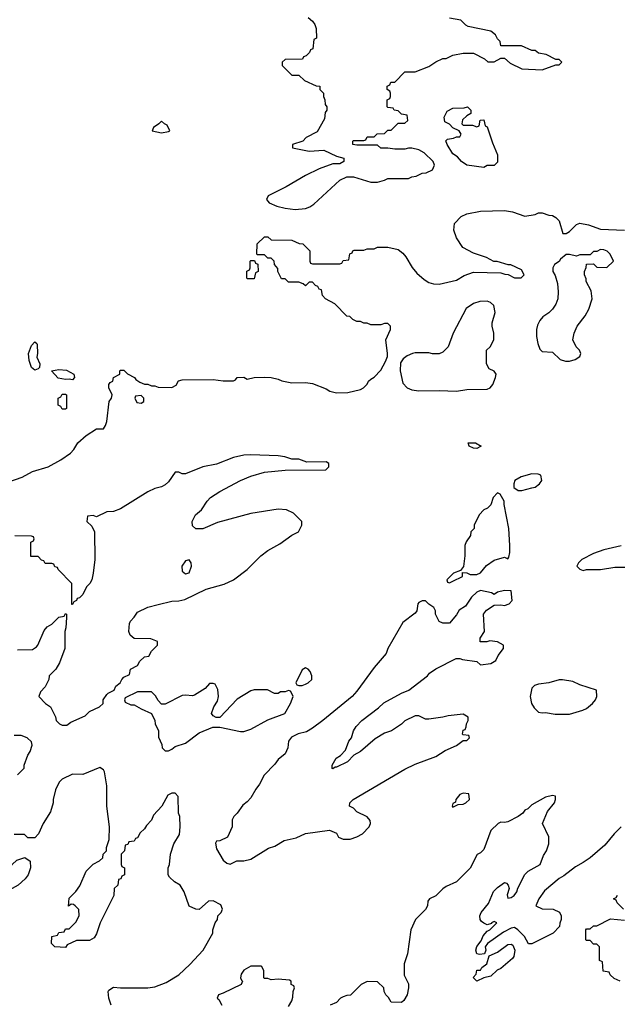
# Model space of a CAD drawing. Header units: inches. Extents: x 2348341 to 2479810, y 460419 to 613669.
# Tile 269 of 656: x 2383022 to 2386509, y 542715 to 548458. Entities that reach past the tile are written whole.
import ezdxf

# ---------------------------------------------------------------- set-up
doc = ezdxf.new("R2010")
doc.units = ezdxf.units.IN
doc.header["$MEASUREMENT"] = 0
doc.layers.add('C3584', color=7, linetype='Continuous')

msp = doc.modelspace()

# ---------------------------------------------------------------- linework, layer by layer
at = {"layer": 'C3584', "color": 2}
for points, elevation in [([(2384704.7, 548470), (2384731.3, 548450), (2384744.7, 548430), (2384752.7, 548407.3), (2384754, 548350), (2384738, 548342), (2384732.7, 548287.3), (2384718, 548282), (2384712.7, 548267.3), (2384692.7, 548247.3), (2384678, 548242), (2384672.7, 548227.3), (2384570, 548226), (2384554, 548210), (2384554, 548190), (2384610, 548134), (2384650, 548134), (2384683.6, 548103.6), (2384752.7, 548072.7), (2384774, 548070), (2384774, 548050), (2384794, 548030), (2384794, 548010), (2384802, 547990), (2384803.6, 547963.6), (2384814, 547950), (2384814, 547930), (2384803.6, 547916.4), (2384799.6, 547880.4), (2384756.9, 547803.1), (2384694, 547770), (2384674, 547750), (2384614, 547730), (2384614, 547710), (2384710, 547691.3), (2384796.9, 547696.9), (2384870, 547662), (2384914, 547650), (2384914, 547630), (2384890, 547618), (2384850, 547618), (2384770, 547588.7), (2384690, 547549), (2384577.5, 547482.5), (2384472, 547430), (2384462, 547410), (2384478, 547390), (2384522, 547370), (2384570, 547358), (2384630, 547350.6), (2384690, 547357.3), (2384714.5, 547365.5), (2384738.6, 547381.4), (2384890, 547522), (2384930, 547542), (2384970, 547542), (2385070, 547511), (2385108.9, 547511.1), (2385150, 547522), (2385170, 547532), (2385290, 547532), (2385310, 547542), (2385334.6, 547545.4), (2385370, 547562), (2385394.6, 547565.4), (2385430, 547582), (2385442, 547610), (2385434, 547630), (2385381.5, 547681.5), (2385350, 547699), (2385310, 547708.7), (2385290, 547708.7), (2385270, 547702), (2385210, 547702), (2385170, 547708.7), (2385130, 547708.7), (2385110, 547726), (2384990, 547726), (2384966, 547730), (2384966, 547750), (2384970, 547754), (2385030, 547754), (2385042, 547758), (2385050, 547774), (2385090, 547774), (2385108.4, 547791.6), (2385150, 547794), (2385170, 547814), (2385190, 547814), (2385230, 547854), (2385270, 547854), (2385286, 547870), (2385282, 547902), (2385250, 547906), (2385230, 547926), (2385206, 547930), (2385202, 547942), (2385170, 547946), (2385166, 547950), (2385166, 547990), (2385182, 547998), (2385186, 548010), (2385186, 548030), (2385182, 548042), (2385166, 548050), (2385166, 548070), (2385182, 548078), (2385187.3, 548092.7), (2385210, 548094), (2385270, 548154), (2385330, 548154), (2385410, 548184.7), (2385450, 548212), (2385490, 548232), (2385510, 548232), (2385550, 548251.3), (2385610, 548262), (2385670, 548262), (2385734, 548230), (2385752.7, 548212.7), (2385790, 548212), (2385830, 548234), (2385850, 548234), (2385883.6, 548203.6), (2385951.6, 548171.6), (2386070, 548166), (2386150, 548194), (2386170, 548194), (2386186, 548210), (2386170, 548226), (2386150, 548226), (2386094.6, 548254.6), (2386050, 548262), (2386030, 548278), (2386010, 548278), (2385950, 548306), (2385830, 548306), (2385826, 548330), (2385810, 548346), (2385798, 548370), (2385771.9, 548391.9), (2385638.9, 548418.9), (2385625.4, 548425.4), (2385595.3, 548455.3), (2385530, 548466)], 50), ([(2382958.5, 545761.5), (2383035.3, 545790), (2383096.6, 545823.4), (2383188.7, 545850), (2383262, 545890), (2383318, 545930), (2383338, 545950), (2383362, 545990), (2383410, 546032), (2383470, 546071.3), (2383510, 546072), (2383522, 546090), (2383530, 546114), (2383543.5, 546230), (2383557.2, 546250), (2383561.2, 546270), (2383542.7, 546310), (2383542, 546330), (2383550, 546342), (2383566, 546350), (2383568.9, 546371.1), (2383606, 546390), (2383606, 546410), (2383610, 546414), (2383630, 546414), (2383651.6, 546391.6), (2383690.9, 546370.9), (2383699.6, 546359.6), (2383723.6, 546343.6), (2383750, 546332), (2383770, 546332), (2383790, 546322), (2383810, 546322), (2383830, 546314), (2383910, 546312), (2383934.6, 546325.4), (2383948.9, 546351.1), (2383970, 546358), (2384150, 546358.8), (2384210, 546351), (2384268.9, 546351.1), (2384282, 546358), (2384291.6, 546371.6), (2384330, 546372), (2384350, 546361), (2384390, 546371.3), (2384450, 546372), (2384490, 546371.3), (2384530, 546361), (2384550.7, 546350.7), (2384610, 546338.8), (2384690, 546341), (2384730, 546336), (2384810, 546304.7), (2384830.9, 546290.9), (2384870, 546281), (2384936.5, 546283.5), (2385010, 546301), (2385028, 546310), (2385048.9, 546331.1), (2385058, 546350), (2385070, 546362), (2385090, 546372), (2385130, 546414), (2385156.4, 546463.6), (2385167.3, 546492.7), (2385168, 546510), (2385158, 546590), (2385186, 546650), (2385186, 546670), (2385170, 546686), (2385150, 546686), (2385130, 546678), (2385070, 546678), (2385050, 546688), (2385030, 546688), (2385010, 546698), (2384990, 546698), (2384966, 546710), (2384947.3, 546727.3), (2384930, 546728), (2384860.4, 546800.4), (2384806, 546830), (2384788.4, 546848.4), (2384782, 546882), (2384770, 546886), (2384762, 546902), (2384747.3, 546907.3), (2384730, 546926), (2384710, 546926), (2384690, 546906), (2384676.4, 546916.4), (2384650, 546926), (2384590, 546926), (2384570, 546946), (2384550, 546946), (2384528.4, 546988.4), (2384527.3, 547007.3), (2384508, 547030), (2384506, 547050), (2384490, 547066), (2384470, 547066), (2384450, 547086), (2384410, 547086), (2384406, 547090), (2384408, 547150), (2384450, 547192), (2384470, 547192), (2384490, 547174), (2384610, 547172), (2384652.7, 547152.7), (2384674, 547150), (2384714, 547110), (2384714, 547050), (2384718, 547038), (2384730, 547034), (2384890, 547034), (2384902, 547038), (2384910, 547054), (2384942, 547058), (2384947.3, 547092.7), (2384962, 547098), (2384966, 547110), (2384972.7, 547112.7), (2385030, 547114), (2385050, 547122), (2385090, 547122), (2385110, 547131.3), (2385170, 547131.3), (2385230, 547118), (2385256.9, 547096.9), (2385275.3, 547075.3), (2385311.6, 547011.6), (2385339.6, 546979.6), (2385382, 546942), (2385410, 546924.7), (2385436.9, 546916.9), (2385470, 546916), (2385570, 546938), (2385614.6, 546965.4), (2385670, 546984.7), (2385830, 546982), (2385852.7, 546972.7), (2385871.6, 546971.6), (2385910, 546952), (2385947.3, 546952.7), (2385966, 546970), (2385950, 546998), (2385887.3, 547027.3), (2385872.7, 547027.3), (2385807.3, 547047.3), (2385788.4, 547048.4), (2385746, 547070), (2385670, 547095.3), (2385608, 547130), (2385570, 547186), (2385555.3, 547230), (2385558, 547270), (2385598, 547310), (2385630, 547326), (2385710, 547341), (2385850, 547344.7), (2385896.9, 547336.9), (2385970, 547311.3), (2386030, 547322), (2386050, 547332), (2386071.1, 547331.1), (2386110, 547318), (2386130, 547316), (2386150, 547304.7), (2386170, 547284.7), (2386191.6, 547211.6), (2386210, 547211), (2386230, 547222.8), (2386270, 547262.8), (2386290, 547270.7), (2386341.4, 547261.4), (2386410, 547236), (2386550, 547230.8)], 46), ([(2383010, 544782), (2383096.4, 544783.6), (2383120.4, 544799.6), (2383128, 544810), (2383164.7, 544895.3), (2383183.1, 544916.9), (2383208.4, 544931.6), (2383250, 544972), (2383282, 544978), (2383290, 544994), (2383294, 544990), (2383294, 544970), (2383291.6, 544911.6), (2383284.7, 544890), (2383284.7, 544790), (2383254.4, 544705.6), (2383232, 544670), (2383194, 544630), (2383192, 544610), (2383170, 544566), (2383143.6, 544536.4), (2383134, 544510), (2383172, 544470), (2383202, 544450), (2383231.6, 544391.6), (2383234, 544370), (2383254, 544350), (2383270, 544342), (2383296.4, 544343.6), (2383320.4, 544359.6), (2383403.1, 544396.9), (2383430, 544422), (2383488, 544450), (2383508, 544470), (2383509, 544490), (2383530, 544522), (2383538, 544530), (2383573.6, 544546.4), (2383582, 544570), (2383608, 544590), (2383618, 544610), (2383630, 544622), (2383662, 544638), (2383668, 544670), (2383708.4, 544691.6), (2383723.1, 544716.9), (2383750, 544742), (2383775.3, 544744.7), (2383790, 544774), (2383826, 544810), (2383826, 544830), (2383787.3, 544847.3), (2383690, 544848), (2383667.3, 544867.3), (2383658, 544890), (2383663.1, 544936.9), (2383668, 544950), (2383690, 544972), (2383710, 545002), (2383769.4, 545030.6), (2383830, 545046.8), (2383910, 545066.8), (2383950, 545067.3), (2383984.8, 545075.2), (2384110, 545136), (2384215.5, 545164.5), (2384269.4, 545190.6), (2384349.5, 545250.5), (2384428.7, 545330), (2384470, 545361), (2384540.2, 545399.8), (2384610, 545451), (2384649.1, 545470.9), (2384668.7, 545510), (2384668.7, 545530), (2384618.6, 545578.6), (2384578, 545598), (2384530, 545602.7), (2384370, 545577.2), (2384175.3, 545524.7), (2384090, 545488), (2384050, 545488), (2384030, 545506), (2384028, 545530), (2384048, 545570), (2384082, 545598), (2384115.3, 545650), (2384135.3, 545670), (2384190, 545706.8), (2384310, 545770.8), (2384370, 545794.8), (2384450, 545818.8), (2384570, 545831.3), (2384807.3, 545832.7), (2384826, 545850), (2384826, 545870), (2384810, 545878), (2384696.4, 545876.4), (2384650, 545894), (2384610, 545895.3), (2384568.4, 545908.4), (2384530, 545914), (2384370, 545919), (2384330, 545917.2), (2384270, 545905.2), (2384170, 545865.2), (2384090, 545849.2), (2383990, 545809), (2383970, 545808.7), (2383950, 545818), (2383930, 545818), (2383890, 545762), (2383870, 545744), (2383850, 545734), (2383810, 545724), (2383770, 545704), (2383610, 545604), (2383570, 545588.7), (2383530, 545588), (2383470, 545558), (2383450, 545566), (2383418, 545562), (2383414, 545530), (2383443.6, 545503.6), (2383458, 545470), (2383461, 545310), (2383451.1, 545228.9), (2383442, 545190), (2383432, 545170), (2383411.1, 545148.9), (2383390, 545106), (2383370, 545086), (2383358, 545082), (2383354, 545070), (2383338, 545062), (2383330, 545046), (2383326, 545046), (2383326, 545170), (2383246, 545250), (2383242, 545262), (2383227.3, 545267.3), (2383222, 545282), (2383210, 545286), (2383170, 545286), (2383162, 545302), (2383150, 545306), (2383130, 545326), (2383087.3, 545327.3), (2383086, 545410), (2383102, 545418), (2383106, 545430), (2383102, 545442), (2383090, 545446), (2382992.7, 545447.3)], 46), ([(2386530.8, 545389.2), (2386430, 545365.2), (2386370, 545344), (2386302, 545310), (2386282, 545290), (2386272, 545270), (2386290, 545252), (2386310, 545244.7), (2386330, 545251.3), (2386410, 545251.3), (2386494.6, 545265.4), (2386770, 545264)], 46), ([(2383010, 544054), (2383047.3, 544092.7), (2383048, 544110), (2383068.4, 544168.4), (2383082, 544190), (2383094.6, 544225.4), (2383090, 544246), (2383066, 544270), (2383030, 544282), (2382990, 544282)], 46), ([(2383555.3, 542710), (2383541.2, 542750), (2383539, 542790), (2383542.7, 542797.3), (2383570, 542814.8), (2383610.5, 542810.5), (2383769.5, 542810.5), (2383810, 542816.3), (2383877.2, 542842.8), (2383950, 542887.3), (2384013.8, 542946.2), (2384093.2, 543030), (2384148.7, 543130), (2384148.7, 543150), (2384162, 543190), (2384175.3, 543210), (2384178, 543230), (2384198, 543250), (2384206, 543270), (2384194.6, 543294.6), (2384150, 543318), (2384123.6, 543316.4), (2384070, 543268), (2384048.9, 543268.9), (2384010, 543288), (2383982, 543370), (2383958, 543410), (2383926, 543430), (2383896.4, 543456.4), (2383888, 543470), (2383888.7, 543510), (2383895.3, 543530), (2383902, 543590), (2383922, 543650), (2383954.6, 543705.4), (2383959, 543750), (2383955.3, 543810), (2383948.7, 543830), (2383947.3, 543927.3), (2383930, 543946), (2383910, 543946), (2383885.4, 543934.6), (2383852, 543870), (2383802, 543818), (2383790.9, 543789.1), (2383762, 543758), (2383750, 543738), (2383725.4, 543714.6), (2383710, 543686), (2383698, 543682), (2383690, 543666), (2383658, 543662), (2383652.7, 543647.3), (2383638, 543642), (2383634, 543610), (2383614, 543590), (2383614, 543530), (2383618, 543518), (2383634, 543510), (2383634, 543470), (2383618, 543462), (2383612.7, 543447.3), (2383598, 543442), (2383594, 543410), (2383574, 543390), (2383571.6, 543348.4), (2383491.3, 543190), (2383470, 543126), (2383456.9, 543103.1), (2383430, 543086), (2383352.7, 543087.3), (2383298, 543062), (2383290, 543046), (2383226, 543050), (2383208, 543070), (2383208.9, 543111.1), (2383242, 543118), (2383250, 543134), (2383282, 543138), (2383290, 543154), (2383310, 543154), (2383350, 543194), (2383368, 543230), (2383367.3, 543267.3), (2383346, 543290), (2383336.4, 543296.4), (2383322, 543298), (2383307.3, 543287.3), (2383310, 543334), (2383350, 543372), (2383373.6, 543406.4), (2383410, 543491.3), (2383450, 543532), (2383488.4, 543551.6), (2383506, 543570), (2383508, 543590), (2383528, 543610), (2383528.7, 543630), (2383543.1, 543676.9), (2383545.2, 543750), (2383529.5, 543869.5), (2383529.4, 543989.4), (2383517.2, 544070), (2383510, 544082), (2383490, 544095.3), (2383390, 544055.3), (2383330, 544058), (2383270, 544028), (2383252, 544010), (2383230, 543966), (2383218, 543910), (2383218, 543890), (2383202, 543838), (2383158, 543770), (2383130.9, 543709.1), (2383110, 543686), (2383070, 543686), (2383050, 543706), (2382990, 543706)], 46), ([(2386530.6, 543749.4), (2386490, 543709), (2386436.1, 543643.9), (2386350, 543569.3), (2386310, 543540.9), (2386264.1, 543515.9), (2386196.8, 543463.2), (2386170, 543448.7), (2386083.5, 543376.5), (2386051.3, 543330), (2386034, 543290), (2386070, 543272), (2386134, 543270), (2386171.3, 543251.3), (2386182, 543230), (2386182, 543210), (2386172.7, 543187.3), (2386171.6, 543168.4), (2386134, 543130), (2386010, 543068), (2385990, 543068), (2385968, 543110), (2385929.1, 543149.1), (2385910, 543162), (2385890, 543159), (2385845.2, 543134.8), (2385752, 543070), (2385738, 543050), (2385742, 543030), (2385734, 543010), (2385704.7, 543004.7), (2385688.7, 543010), (2385684, 543030), (2385690, 543052), (2385715.3, 543084.7), (2385726.3, 543113.7), (2385750, 543142), (2385766, 543150), (2385806, 543190), (2385790, 543198), (2385774, 543190), (2385774, 543186), (2385750, 543178), (2385730, 543188.7), (2385717.2, 543197.2), (2385709.2, 543210), (2385707, 543230), (2385715.1, 543250), (2385756.6, 543303.4), (2385787.5, 543372.5), (2385810, 543396), (2385850, 543424.7), (2385862, 543422), (2385872, 543410), (2385878, 543390), (2385866.4, 543353.6), (2385870, 543334), (2385890, 543338), (2385908, 543350), (2385922, 543370), (2385928.4, 543391.6), (2385968.7, 543471.3), (2385988.7, 543491.3), (2386058, 543530), (2386078, 543582), (2386095.3, 543610), (2386109.1, 543650.9), (2386108.9, 543691.1), (2386073.2, 543770), (2386101.5, 543838.5), (2386142.7, 543890), (2386149, 543910), (2386148.4, 543928.4), (2386130, 543932.3), (2386090, 543922.7), (2386010, 543879), (2385986, 543854), (2385970, 543848), (2385958, 543830), (2385931, 543810), (2385870, 543779), (2385850, 543775.3), (2385830, 543778), (2385814, 543770), (2385771.1, 543728.9), (2385730, 543618), (2385710, 543598), (2385691.3, 543588.7), (2385651.1, 543508.9), (2385571, 543429), (2385510, 543402), (2385490.8, 543389.2), (2385450, 543348), (2385414, 543330), (2385403.6, 543316.4), (2385402, 543290), (2385390, 543268), (2385331.1, 543208.9), (2385304.7, 543150), (2385284.7, 543010), (2385266, 542950), (2385265.4, 542885.4), (2385290, 542834), (2385291.3, 542810), (2385282, 542770), (2385263.6, 542736.4), (2385250, 542726), (2385190, 542728), (2385174.6, 542754.6), (2385158, 542770), (2385148, 542790), (2385146, 542810), (2385110, 542846), (2385050, 542848), (2385014, 542830), (2384952.7, 542767.3), (2384930, 542766), (2384910, 542758), (2384894, 542750), (2384870, 542726), (2384834, 542710)], 46), ([(2386546, 543270), (2386507.3, 543307.3), (2386502, 543322), (2386486, 543330), (2386502, 543338), (2386510, 543352)], 46), ([(2386526, 542850), (2386490, 542866), (2386467.3, 542887.3), (2386462, 542902), (2386427.3, 542907.3), (2386422, 542962), (2386406, 542970), (2386406, 543050), (2386390, 543066), (2386370, 543066), (2386350, 543086), (2386330, 543086), (2386326, 543090), (2386326, 543150), (2386330, 543154), (2386350, 543154), (2386370, 543172), (2386390, 543172), (2386470, 543214), (2386550, 543204.7)], 46), ([(2384590, 542702), (2384610, 542734), (2384616.4, 542756.4), (2384618, 542790), (2384626, 542810), (2384622, 542822), (2384606, 542830), (2384606, 542850), (2384596.4, 542856.4), (2384530, 542862), (2384490, 542858), (2384470, 542866), (2384450, 542866), (2384446, 542870), (2384446, 542910), (2384434.6, 542934.6), (2384430, 542938), (2384370, 542938), (2384330, 542914), (2384314, 542890), (2384310.8, 542870), (2384315.3, 542855.3), (2384322, 542850), (2384314, 542830), (2384210, 542779), (2384182, 542770), (2384174, 542750), (2384183.6, 542743.6), (2384202, 542710)], 46)]:
    msp.add_lwpolyline(points, dxfattribs=dict(at, elevation=elevation))
for points, elevation in [([(2385610, 547842), (2385663.6, 547843.6), (2385690, 547834), (2385702, 547838), (2385708, 547872), (2385730, 547874), (2385738, 547838), (2385750, 547834), (2385779.8, 547739.8), (2385810.8, 547670), (2385810, 547626), (2385790, 547608), (2385750, 547608), (2385730, 547595.3), (2385630, 547609.3), (2385599, 547630), (2385577.2, 547657.2), (2385550, 547675.3), (2385515.3, 547730), (2385508.7, 547751.3), (2385518, 547762), (2385553.6, 547766.4), (2385570, 547774), (2385590, 547774), (2385598, 547790), (2385586, 547810), (2385550, 547828), (2385530, 547848), (2385502, 547862), (2385498, 547890), (2385516.4, 547923.6), (2385550, 547942), (2385615.3, 547944.7), (2385634, 547950), (2385654, 547930), (2385654, 547910), (2385630, 547898), (2385606.4, 547873.6), (2385602, 547850)], 46), ([(2383850, 547866), (2383834, 547850), (2383802, 547830), (2383794, 547810), (2383850, 547797.3), (2383890, 547806), (2383898, 547810), (2383882, 547842), (2383866, 547850)], 50), ([(2386410, 547118), (2386390, 547106), (2386370, 547106), (2386350, 547086), (2386290, 547086), (2386270, 547078), (2386230, 547088), (2386210, 547088), (2386178, 547062), (2386170, 547048), (2386142, 547030), (2386132, 547010), (2386132, 546990), (2386146.4, 546966.4), (2386159.8, 546919.8), (2386164.7, 546870), (2386161, 546830), (2386150, 546798), (2386130.6, 546769.4), (2386110, 546748.7), (2386075.3, 546724.7), (2386056, 546704), (2386043.5, 546676.5), (2386038, 546650), (2386038, 546610), (2386044.7, 546570), (2386056.9, 546536.9), (2386070, 546522), (2386130, 546518), (2386176, 546476), (2386206.4, 546466.4), (2386230, 546466.8), (2386263.2, 546476.8), (2386290, 546494), (2386295.3, 546510), (2386288.7, 546530), (2386268.7, 546550), (2386248.9, 546591.1), (2386258, 546630), (2386275.3, 546670), (2386322, 546730), (2386342, 546770), (2386362, 546830), (2386356.4, 546876.4), (2386328, 546930), (2386327.3, 546947.3), (2386318, 546970), (2386318, 546990), (2386327.3, 547012.7), (2386328.4, 547031.6), (2386370, 547034), (2386390, 547014), (2386447.3, 547012.7), (2386486, 547050), (2386468, 547090), (2386450, 547108), (2386430, 547115.3)], 46), ([(2384350, 546946), (2384348, 546950), (2384348, 546992), (2384362, 546998), (2384366, 547010), (2384366, 547050), (2384370, 547054), (2384392.7, 547052.7), (2384398, 547038), (2384412, 547032), (2384414, 546990), (2384398, 546982), (2384390, 546946)], 46), ([(2385750, 546815.3), (2385706.4, 546813.6), (2385670, 546802), (2385626.8, 546773.2), (2385551.3, 546630), (2385522, 546550), (2385490, 546518), (2385470, 546508.7), (2385430, 546508.7), (2385410, 546514), (2385330, 546514), (2385314, 546510), (2385282, 546498), (2385259.6, 546480.4), (2385243.6, 546456.4), (2385242, 546410), (2385256.9, 546336.9), (2385282, 546310), (2385310, 546298.8), (2385350, 546294), (2385470, 546296), (2385570, 546290.8), (2385630, 546300.7), (2385750, 546302.8), (2385768, 546310), (2385782, 546330), (2385799, 546370), (2385802, 546390), (2385790, 546408), (2385762, 546422), (2385746, 546450), (2385746, 546530), (2385768, 546550), (2385788, 546590), (2385788, 546630), (2385778, 546670), (2385778, 546690), (2385795.3, 546750), (2385788, 546790), (2385768.9, 546808.9)], 46), ([(2383110, 546414), (2383090, 546428.7), (2383077.2, 546470), (2383074, 546510), (2383090, 546558), (2383110, 546578), (2383122, 546570), (2383123.6, 546563.6), (2383126, 546510), (2383121, 546490), (2383138.8, 546450), (2383138, 546430), (2383130, 546422)], 46), ([(2383330, 546358), (2383310, 546362), (2383290, 546359), (2383247, 546367), (2383208, 546410), (2383250, 546418), (2383294, 546414), (2383338, 546390), (2383342, 546370)], 46), ([(2383270, 546186), (2383262, 546202), (2383246, 546210), (2383246, 546250), (2383262, 546258), (2383270, 546274), (2383290, 546274), (2383294, 546270), (2383294, 546190), (2383290, 546186)], 46), ([(2383730, 546266), (2383698, 546262), (2383694, 546250), (2383705.4, 546225.4), (2383730, 546222), (2383746, 546230), (2383746, 546250)], 46), ([(2385690, 545957.2), (2385670, 545959.3), (2385644, 545970), (2385638, 545990), (2385682, 545990), (2385714, 545970), (2385710, 545969)], 42), ([(2386010, 545808.7), (2385947.9, 545792.1), (2385911.3, 545770), (2385904.7, 545750), (2385904.7, 545730), (2385930, 545711.3), (2385951.6, 545711.6), (2386010, 545726.8), (2386030, 545731.3), (2386055.3, 545750), (2386068, 545770), (2386062, 545802), (2386047.3, 545807.3)], 46), ([(2385810, 545698), (2385784.7, 545670), (2385771, 545629), (2385751.1, 545608.9), (2385730, 545598), (2385702, 545570), (2385674, 545510), (2385674, 545490), (2385654, 545470), (2385652, 545450), (2385627.1, 545412.9), (2385618.8, 545390), (2385618.8, 545330), (2385611.6, 545268.4), (2385594, 545246), (2385554, 545230), (2385514, 545190), (2385518, 545178), (2385530, 545174), (2385550, 545182), (2385606, 545210), (2385606, 545234), (2385630, 545232), (2385650, 545222), (2385690, 545222), (2385710, 545232), (2385745.6, 545274.4), (2385790, 545304.7), (2385850, 545322), (2385870, 545314), (2385876.4, 545323.6), (2385882, 545350), (2385882.7, 545390), (2385875.1, 545490), (2385848.7, 545630), (2385848.7, 545650), (2385826, 545690)], 46), ([(2384010, 545308), (2383990, 545302), (2383967.3, 545270), (2383970, 545242), (2383990, 545226), (2384010, 545232), (2384024, 545270), (2384022, 545290)], 50), ([(2385850, 545128.7), (2385810, 545118), (2385790, 545106), (2385774.6, 545114.6), (2385710, 545128), (2385690, 545118), (2385658, 545090), (2385623.6, 545036.4), (2385585.4, 545014.6), (2385570, 544986), (2385530, 544938), (2385490, 544938), (2385470, 544948), (2385448, 544990), (2385448, 545010), (2385438, 545030), (2385410, 545048), (2385390, 545068), (2385370, 545068.7), (2385350, 545058), (2385344.7, 545050), (2385338.8, 545010), (2385330, 544995.3), (2385258, 544942), (2385170.8, 544790), (2385159.3, 544760.7), (2385090, 544679), (2384990, 544542), (2384961, 544510), (2384790, 544369.3), (2384730, 544325.2), (2384695.2, 544304.8), (2384647.3, 544292.7), (2384607.1, 544272.9), (2384591, 544250), (2384586.8, 544210), (2384570, 544175.3), (2384530, 544142), (2384510, 544115.3), (2384448.1, 544051.9), (2384421.4, 543998.6), (2384398.8, 543970), (2384370, 543919), (2384350, 543895.3), (2384323.5, 543876.5), (2384290.9, 543829.1), (2384272, 543810), (2384262, 543790), (2384262, 543750), (2384234, 543690), (2384190, 543668), (2384170, 543666), (2384164.7, 543655.3), (2384170, 543622), (2384210, 543556), (2384230, 543538), (2384250, 543532), (2384270, 543542), (2384288.9, 543551.1), (2384330, 543551.3), (2384370, 543562), (2384474.6, 543625.4), (2384510, 543638), (2384566, 543670), (2384634.6, 543685.4), (2384689.1, 543710.9), (2384830, 543731.3), (2384870, 543712), (2384882, 543690), (2384910, 543678), (2384950, 543678.8), (2384990, 543691), (2385022, 543710), (2385062, 543750), (2385068, 543770), (2385067.3, 543787.3), (2385048.4, 543808.4), (2384990, 543838), (2384970, 543858), (2384946, 543870), (2384948, 543890), (2384968, 543910), (2385270, 544086), (2385330, 544116), (2385450, 544161), (2385504.7, 544195.3), (2385570, 544224.7), (2385610, 544254), (2385630, 544254), (2385646, 544270), (2385642, 544282), (2385610, 544286), (2385606, 544290), (2385610, 544314), (2385622, 544318), (2385627.3, 544332.7), (2385628.4, 544351.6), (2385638, 544370), (2385638, 544390), (2385610, 544408), (2385522, 544398), (2385490, 544389), (2385410, 544378), (2385390, 544378), (2385350, 544398), (2385330, 544398), (2385270, 544368), (2385250, 544348), (2385192, 544310), (2385150, 544295.3), (2385096, 544264), (2385010.9, 544189.1), (2384971.6, 544168.4), (2384934, 544130), (2384870, 544098), (2384862, 544098), (2384850, 544088), (2384846, 544090), (2384846, 544110), (2384868.7, 544150), (2384894.6, 544165.4), (2384923.1, 544196.9), (2384942, 544250), (2384958, 544270), (2384968.7, 544310), (2384984.7, 544335.3), (2385018, 544370), (2385115.5, 544444.5), (2385146.3, 544473.7), (2385249.5, 544530.5), (2385292.1, 544547.9), (2385402, 544630), (2385413.6, 544646.4), (2385449.1, 544670.9), (2385568.4, 544731.6), (2385590, 544732), (2385605.4, 544725.4), (2385690, 544714), (2385710, 544694), (2385770, 544702), (2385800.4, 544719.6), (2385814, 544750), (2385845.2, 544790), (2385844, 544810), (2385810, 544829.2), (2385766, 544834), (2385748.4, 544828.4), (2385708.7, 544828.7), (2385708, 544850), (2385734, 544890), (2385729, 544990), (2385745.6, 545014.4), (2385790, 545042), (2385830, 545044.7), (2385850, 545041), (2385878, 545050), (2385895.3, 545070), (2385890, 545126)], 46), ([(2384690, 544678), (2384670, 544666), (2384634, 544590), (2384638, 544578), (2384650, 544574), (2384670, 544574), (2384690, 544582), (2384706, 544590), (2384726, 544610), (2384726, 544630), (2384716.4, 544656.4), (2384706, 544670)], 46), ([(2384150, 544586), (2384130, 544586), (2384103.6, 544556.4), (2384042, 544518), (2384030, 544514), (2383990, 544518), (2383970, 544515.3), (2383870, 544466), (2383850, 544466), (2383830, 544486), (2383814.6, 544514.6), (2383790, 544538), (2383710, 544538), (2383638, 544502), (2383634, 544490), (2383638, 544478), (2383670, 544462), (2383690, 544462), (2383730, 544438), (2383791.3, 544411.3), (2383811.1, 544371.1), (2383812, 544350), (2383832, 544310), (2383832.7, 544272.7), (2383852, 544230), (2383854, 544210), (2383870, 544194), (2383890, 544194), (2383910, 544202), (2383930, 544218), (2383990, 544238), (2384070, 544298), (2384148.4, 544331.6), (2384190, 544332), (2384310, 544306), (2384330, 544306), (2384370, 544318.8), (2384470, 544374.8), (2384568, 544410), (2384602, 544470), (2384618, 544510), (2384616.4, 544516.4), (2384602, 544542), (2384590, 544546), (2384570, 544538), (2384543.6, 544536.4), (2384530, 544528), (2384508.4, 544528.4), (2384468.4, 544548.4), (2384390, 544549), (2384370, 544544), (2384290, 544494), (2384190, 544388), (2384168.4, 544388.4), (2384150, 544398), (2384142, 544410), (2384155.3, 544450), (2384176.5, 544483.5), (2384182, 544510), (2384178, 544550), (2384162, 544582)], 46), ([(2386190, 544607.8), (2386170, 544607.6), (2386110, 544589.6), (2386050, 544582), (2386026.4, 544573.6), (2386010, 544559), (2386000.4, 544510), (2386008.4, 544470), (2386023.7, 544443.7), (2386050, 544418.8), (2386070, 544414.8), (2386090, 544417.3), (2386147.3, 544407.3), (2386230, 544407.7), (2386308.7, 544430), (2386330, 544440.7), (2386364, 544470), (2386382, 544490), (2386388.7, 544510), (2386388, 544548), (2386290, 544578.4), (2386250, 544596.9)], 46), ([(2385610, 543946), (2385590, 543939), (2385567.3, 543910), (2385565.4, 543894.6), (2385550, 543886), (2385544.7, 543870), (2385550, 543864.7), (2385580.4, 543879.6), (2385610, 543882), (2385626, 543890), (2385646, 543910), (2385642, 543942)], 46), ([(2382910, 543268), (2382902, 543282), (2382887.3, 543287.3), (2382886, 543310), (2382898, 543322), (2382898, 543350), (2382907.3, 543372.7), (2382908.4, 543391.6), (2382918, 543410), (2382920.4, 543439.6), (2382978, 543530), (2383004.7, 543555.3), (2383051.6, 543571.6), (2383082, 543550), (2383084.7, 543510), (2383071.3, 543470), (2383054.4, 543445.6), (2383012, 543410), (2382959.6, 543380.4), (2382931.6, 543328.4), (2382914, 543310), (2382914, 543270)], 46), ([(2385690, 542849), (2385668.4, 542871.6), (2385686, 542890), (2385690, 542914), (2385710, 542914), (2385718, 542930), (2385748, 542950), (2385762, 542998), (2385810, 543018.8), (2385870, 543064), (2385890, 543066), (2385899.1, 543059.1), (2385911, 543030), (2385906, 542994), (2385898, 542982), (2385830, 542924), (2385807.1, 542912.9), (2385770, 542879), (2385730.8, 542869.2)], 46)]:
    msp.add_lwpolyline(points, close=True, dxfattribs=dict(at, elevation=elevation))

doc.saveas('drawing.dxf')
